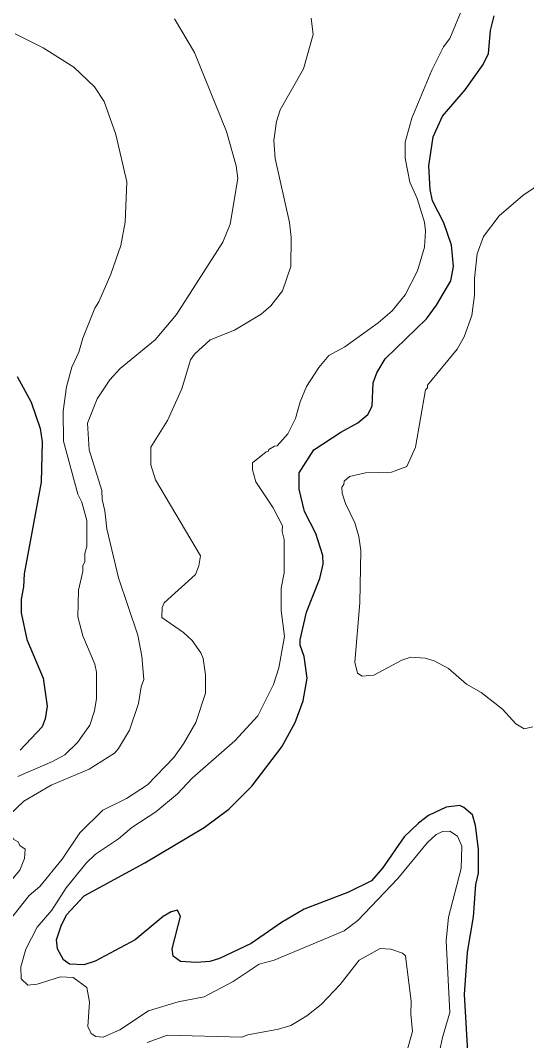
# Model space of a CAD drawing. Extents: x 598.3 to 623.2, y 6902.2 to 6930.1.
# Drawn here: x 602.041 to 602.863, y 6925.891 to 6927.55 of the extents above; entities that cross this region are included whole.
import ezdxf

# ---------------------------------------------------------------- set-up
doc = ezdxf.new("R2010")
doc.units = 0
doc.header["$LTSCALE"] = 0.032
doc.layers.add('1', color=7, linetype='Continuous', lineweight=25)
doc.layers.add('2', color=7, linetype='Continuous', lineweight=13)

msp = doc.modelspace()

# ---------------------------------------------------------------- linework, layer by layer
at = {"layer": '1'}
for points in [[(602.1203, 6926.016), (602.1106, 6926.0227), (602.1008, 6926.0407), (602.0992, 6926.0555), (602.1066, 6926.078), (602.1156, 6926.0957), (602.1443, 6926.1268), (602.2428, 6926.1807), (602.3391, 6926.2381), (602.3794, 6926.268), (602.4164, 6926.3049), (602.4652, 6926.3693), (602.4872, 6926.4086), (602.4999, 6926.4438), (602.5063, 6926.4805), (602.5016, 6926.5161), (602.4951, 6926.5342), (602.4952, 6926.5429), (602.5056, 6926.5879), (602.527, 6926.643), (602.5323, 6926.6658), (602.5322, 6926.6799), (602.5208, 6926.7158), (602.5021, 6926.7518), (602.4935, 6926.7881), (602.4935, 6926.8143), (602.5171, 6926.8517), (602.5612, 6926.8805), (602.5887, 6926.8956), (602.6052, 6926.9094), (602.6124, 6926.923), (602.6135, 6926.9607), (602.6199, 6926.9773), (602.6333, 6926.9998), (602.7004, 6927.065), (602.7165, 6927.087), (602.7402, 6927.1266), (602.7444, 6927.1501), (602.7412, 6927.1847), (602.7288, 6927.221), (602.7103, 6927.2566), (602.7062, 6927.275), (602.704, 6927.3137), (602.7114, 6927.3609), (602.7264, 6927.3944), (602.7631, 6927.4372), (602.7923, 6927.4784), (602.8011, 6927.4962), (602.8046, 6927.5338), (602.8105, 6927.5576)], [(602.0352, 6926.9713), (602.0578, 6926.9295), (602.0725, 6926.8868), (602.0757, 6926.8648), (602.0741, 6926.7994), (602.0465, 6926.6505), (602.0457, 6926.6294), (602.0418, 6926.609), (602.0418, 6926.5869), (602.0507, 6926.5436), (602.0774, 6926.4805), (602.0838, 6926.4354), (602.0806, 6926.4147), (602.0758, 6926.4018), (602.04, 6926.3635)], [(602.7687, 6925.8556), (602.7622, 6925.9666), (602.767, 6926.0353), (602.7768, 6926.0925), (602.7807, 6926.1454), (602.7848, 6926.1635), (602.7848, 6926.2026), (602.7799, 6926.2412), (602.7753, 6926.2583), (602.7611, 6926.2707), (602.7545, 6926.2735), (602.7322, 6926.2711), (602.7039, 6926.2573), (602.6872, 6926.2448), (602.6644, 6926.2227), (602.6288, 6926.1719), (602.6113, 6926.1512), (602.5734, 6926.133), (602.5015, 6926.1052), (602.4646, 6926.0835), (602.4155, 6926.0492), (602.3642, 6926.0252), (602.3484, 6926.02), (602.3266, 6926.0185), (602.3008, 6926.0201), (602.289, 6926.0288), (602.2871, 6926.0409), (602.3006, 6926.093), (602.2956, 6926.1034), (602.2854, 6926.1011), (602.2727, 6926.0932), (602.2269, 6926.0551), (602.1618, 6926.0204), (602.1437, 6926.0146), (602.1203, 6926.016)]]:
    msp.add_lwpolyline(points, dxfattribs=at)
at = {"layer": '2'}
for points in [[(602.7595, 6927.5714), (602.7381, 6927.5208), (602.7283, 6927.5073), (602.709, 6927.469), (602.6765, 6927.3912), (602.6659, 6927.3521), (602.6658, 6927.3262), (602.6731, 6927.2873), (602.6854, 6927.2605), (602.6973, 6927.2223), (602.699, 6927.2077), (602.6972, 6927.1812), (602.686, 6927.1429), (602.6657, 6927.1039), (602.6445, 6927.078), (602.6218, 6927.0583), (602.5678, 6927.0195), (602.5419, 6927.0052), (602.5256, 6926.9858), (602.5054, 6926.9549), (602.4952, 6926.9298), (602.4875, 6926.9027), (602.4749, 6926.8777), (602.4579, 6926.8583), (602.4532, 6926.858), (602.4443, 6926.8524), (602.443, 6926.8492), (602.4396, 6926.8488), (602.4174, 6926.831), (602.4178, 6926.8196), (602.4229, 6926.8001), (602.4515, 6926.7574), (602.4666, 6926.7284), (602.4659, 6926.7191), (602.4691, 6926.7064), (602.4691, 6926.6518), (602.4643, 6926.6268), (602.4642, 6926.5905), (602.4699, 6926.5486), (602.4603, 6926.4973), (602.4519, 6926.4705), (602.4264, 6926.4196), (602.3887, 6926.3786), (602.3194, 6926.3181), (602.2956, 6926.2928), (602.2608, 6926.2634), (602.2217, 6926.2381), (602.1997, 6926.2195), (602.1623, 6926.1948), (602.1471, 6926.1799), (602.1146, 6926.1398), (602.0915, 6926.1036), (602.0675, 6926.0758), (602.0493, 6926.04), (602.041, 6926.0116), (602.0418, 6925.992), (602.0526, 6925.9814), (602.0678, 6925.983), (602.1059, 6925.9949), (602.1264, 6925.9939), (602.1484, 6925.978), (602.1526, 6925.9541), (602.1502, 6925.9145), (602.1555, 6925.9031), (602.1632, 6925.898), (602.1752, 6925.8972), (602.2023, 6925.9089), (602.2484, 6925.9401), (602.2969, 6925.9545), (602.3391, 6925.9624), (602.386, 6925.9875), (602.4284, 6926.0159), (602.4527, 6926.0225), (602.5666, 6926.0697)], [(602.2179, 6926.3961), (602.2326, 6926.4397), (602.2365, 6926.4664), (602.2408, 6926.4786), (602.2376, 6926.5164), (602.2311, 6926.5507), (602.1997, 6926.6437), (602.181, 6926.7234), (602.1777, 6926.7528), (602.1731, 6926.7712), (602.1727, 6926.7857), (602.152, 6926.8521), (602.1494, 6926.8955), (602.165, 6926.9347), (602.186, 6926.9659), (602.2026, 6926.984), (602.2597, 6927.0308), (602.2944, 6927.072), (602.3694, 6927.1897), (602.3816, 6927.219), (602.3937, 6927.293), (602.3913, 6927.3135), (602.3753, 6927.3694), (602.3233, 6927.4978), (602.2909, 6927.5528)], [(602.5129, 6927.554), (602.5161, 6927.5273), (602.5005, 6927.4711), (602.4624, 6927.4047), (602.4569, 6927.3856), (602.4525, 6927.3547), (602.4546, 6927.3257), (602.4779, 6927.2213), (602.4804, 6927.197), (602.4797, 6927.15), (602.4665, 6927.1104), (602.4476, 6927.086), (602.4315, 6927.0726), (602.3882, 6927.0466), (602.349, 6927.0306), (602.3232, 6927.0076), (602.317, 6926.9985)], [(602.0318, 6927.5284), (602.0776, 6927.5055), (602.1273, 6927.4742), (602.1609, 6927.4422), (602.1768, 6927.4185), (602.1956, 6927.3645), (602.2132, 6927.2876), (602.2109, 6927.2221), (602.2038, 6927.184), (602.1872, 6927.1375), (602.1679, 6927.0928), (602.1613, 6927.0825), (602.1422, 6927.0335), (602.1357, 6927.0105), (602.1239, 6926.9865), (602.1154, 6926.9541), (602.1098, 6926.915), (602.1106, 6926.8659), (602.1336, 6926.7797), (602.1405, 6926.7671), (602.1485, 6926.7369), (602.1485, 6926.6949), (602.1454, 6926.6832), (602.1453, 6926.6697), (602.1421, 6926.6637), (602.142, 6926.6543), (602.1349, 6926.6238), (602.134, 6926.5807), (602.1417, 6926.5498), (602.1615, 6926.5034), (602.1639, 6926.4905), (602.1639, 6926.4479), (602.1608, 6926.4277), (602.1533, 6926.4045), (602.1335, 6926.376), (602.1129, 6926.3562), (602.0925, 6926.345), (602.0362, 6926.321)], [(602.5921, 6926.6033), (602.5937, 6926.6883), (602.5904, 6926.7113), (602.5841, 6926.7331), (602.5687, 6926.7647), (602.5632, 6926.7814), (602.5631, 6926.7915), (602.5661, 6926.7956), (602.5664, 6926.8012), (602.5754, 6926.8086), (602.6014, 6926.8143), (602.6437, 6926.8159), (602.6683, 6926.8251), (602.6828, 6926.8562), (602.699, 6926.9497), (602.7022, 6926.953), (602.7023, 6926.9573), (602.7502, 6927.0157), (602.7619, 6927.0356), (602.7743, 6927.0702), (602.7783, 6927.1035), (602.7785, 6927.1305), (602.7829, 6927.1704), (602.793, 6927.1987), (602.8186, 6927.2326), (602.857, 6927.2657), (602.9059, 6927.2987)], [(602.317, 6926.9985), (602.3027, 6926.9513), (602.2796, 6926.8999), (602.2522, 6926.8562), (602.2522, 6926.8273), (602.2602, 6926.803), (602.333, 6926.6797), (602.3306, 6926.6635), (602.325, 6926.6495), (602.2741, 6926.603), (602.2708, 6926.5955), (602.2703, 6926.5794), (602.3056, 6926.5552), (602.3197, 6926.542), (602.3336, 6926.5219), (602.3373, 6926.5127), (602.3412, 6926.4859), (602.3412, 6926.4566), (602.3254, 6926.4089), (602.3058, 6926.3742), (602.2898, 6926.3518), (602.2471, 6926.3074), (602.2128, 6926.285), (602.1745, 6926.2662), (602.1368, 6926.2295), (602.1082, 6926.1866), (602.072, 6926.1422), (602.0548, 6926.1272), (602.0221, 6926.0863)], [(602.8731, 6926.4017), (602.8589, 6926.3982), (602.8456, 6926.4063), (602.8241, 6926.4302), (602.7895, 6926.4575), (602.7652, 6926.4712), (602.736, 6926.4963), (602.7131, 6926.509), (602.6985, 6926.5132), (602.6748, 6926.5147), (602.6602, 6926.5099), (602.6149, 6926.4857), (602.5957, 6926.4841), (602.5883, 6926.4891), (602.5841, 6926.5065), (602.5921, 6926.6033)], [(601.7374, 6925.8768), (601.7537, 6925.8997), (601.782, 6925.9208), (601.8706, 6926.0004), (601.9365, 6926.0679), (602.0099, 6926.1333), (602.0397, 6926.1688), (602.0473, 6926.1877), (602.0481, 6926.2029), (602.0395, 6926.2085), (602.0366, 6926.2144), (602.0299, 6926.2184), (602.0257, 6926.2262), (602.0218, 6926.2281), (602.0191, 6926.2396), (602.0224, 6926.2581), (602.0461, 6926.2805), (602.0906, 6926.3069), (602.1521, 6926.3327), (602.1932, 6926.3587), (602.2, 6926.3662), (602.2179, 6926.3961)], [(602.5666, 6926.0697), (602.5891, 6926.0867), (602.6541, 6926.1551), (602.702, 6926.2134), (602.7161, 6926.2263), (602.7266, 6926.2314), (602.7384, 6926.232), (602.7506, 6926.2236), (602.7579, 6926.2078), (602.7567, 6926.1711), (602.7363, 6926.0922), (602.7323, 6926.0537), (602.7386, 6925.9371), (602.7262, 6925.8968), (602.7218, 6925.8739)], [(602.2466, 6925.8886), (602.2797, 6925.9003), (602.4001, 6925.8972), (602.4101, 6925.9011), (602.4601, 6925.9099), (602.4799, 6925.9163), (602.5061, 6925.9318), (602.5294, 6925.9501), (602.5603, 6925.9825), (602.5911, 6926.0223), (602.6249, 6926.0412), (602.6423, 6926.0404), (602.6612, 6926.0334), (602.6665, 6926.0291), (602.6755, 6925.9549), (602.6748, 6925.935), (602.6779, 6925.9061), (602.6664, 6925.8663)]]:
    msp.add_lwpolyline(points, dxfattribs=at)

doc.saveas('drawing.dxf')
